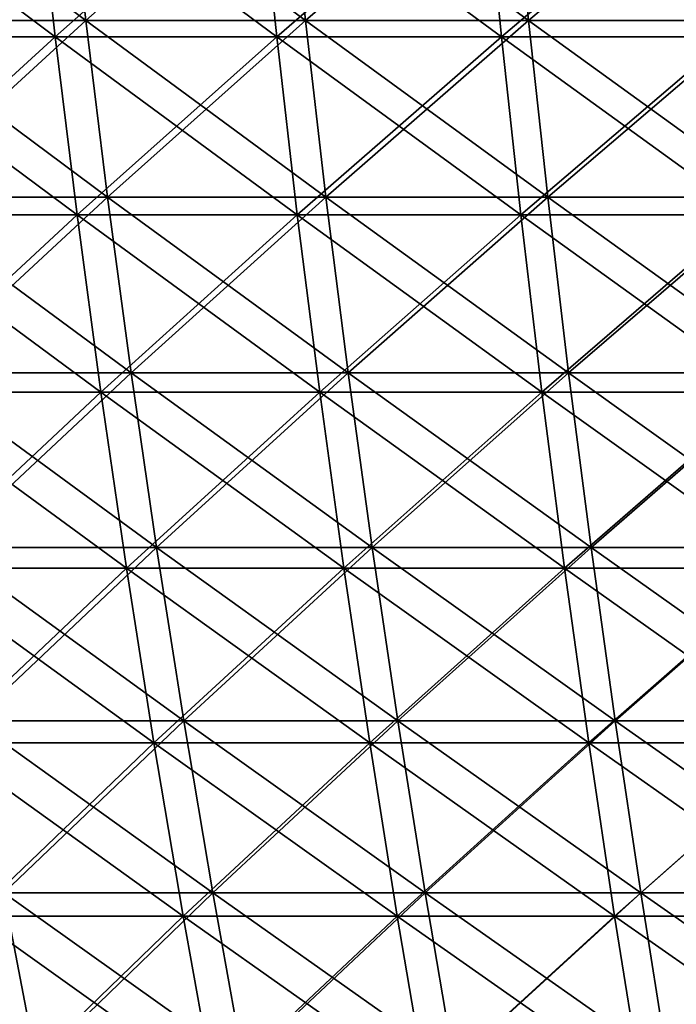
# Model space of a CAD drawing. Header units: millimetres. Extents: x -250 to 250, y -45 to 4150.
# Tile 691 of 805: x -116 to -96, y 4061 to 4090. Entities that reach past the tile are written whole.
import ezdxf

# ---------------------------------------------------------------- set-up
doc = ezdxf.new("R2010")
doc.units = ezdxf.units.MM
doc.header["$LTSCALE"] = 81.481481
for name, color, linetype in [('19', 7, 'CONTINUOUS'), ('20', 7, 'CONTINUOUS'), ('21', 7, 'CONTINUOUS'), ('22', 7, 'CONTINUOUS')]:
    doc.layers.add(name, color=color, linetype=linetype)

msp = doc.modelspace()

# ---------------------------------------------------------------- linework, layer by layer
at = {"layer": '19', "color": 7, "linetype": 'CONTINUOUS'}
for points in [[(-115.4, 4095.227, -214.902), (-121.328, 4089.852, -210.147), (-121.963, 4095.227, -211.246), (-115.4, 4095.227, -214.902)], [(-114.799, 4089.852, -213.784), (-121.328, 4089.852, -210.147), (-115.4, 4095.227, -214.902), (-114.799, 4089.852, -213.784)], [(-108.727, 4095.227, -218.354), (-114.799, 4089.852, -213.784), (-115.4, 4095.227, -214.902), (-108.727, 4095.227, -218.354)], [(-108.161, 4089.852, -217.217), (-114.799, 4089.852, -213.784), (-108.727, 4095.227, -218.354), (-108.161, 4089.852, -217.217)], [(-101.951, 4095.227, -221.598), (-108.161, 4089.852, -217.217), (-108.727, 4095.227, -218.354), (-101.951, 4095.227, -221.598)], [(-101.421, 4089.852, -220.445), (-108.161, 4089.852, -217.217), (-101.951, 4095.227, -221.598), (-101.421, 4089.852, -220.445)], [(-95.079, 4095.227, -224.633), (-101.421, 4089.852, -220.445), (-101.951, 4095.227, -221.598), (-95.079, 4095.227, -224.633)], [(-94.584, 4089.852, -223.464), (-101.421, 4089.852, -220.445), (-95.079, 4095.227, -224.633), (-94.584, 4089.852, -223.464)], [(-114.799, 4089.852, -213.784), (-120.634, 4084.507, -208.945), (-121.328, 4089.852, -210.147), (-114.799, 4089.852, -213.784)], [(-114.143, 4084.507, -212.561), (-120.634, 4084.507, -208.945), (-114.799, 4089.852, -213.784), (-114.143, 4084.507, -212.561)], [(-108.161, 4089.852, -217.217), (-114.143, 4084.507, -212.561), (-114.799, 4089.852, -213.784), (-108.161, 4089.852, -217.217)], [(-107.543, 4084.507, -215.975), (-114.143, 4084.507, -212.561), (-108.161, 4089.852, -217.217), (-107.543, 4084.507, -215.975)], [(-101.421, 4089.852, -220.445), (-107.543, 4084.507, -215.975), (-108.161, 4089.852, -217.217), (-101.421, 4089.852, -220.445)], [(-100.841, 4084.507, -219.184), (-107.543, 4084.507, -215.975), (-101.421, 4089.852, -220.445), (-100.841, 4084.507, -219.184)], [(-94.584, 4089.852, -223.464), (-100.841, 4084.507, -219.184), (-101.421, 4089.852, -220.445), (-94.584, 4089.852, -223.464)], [(-94.043, 4084.507, -222.186), (-100.841, 4084.507, -219.184), (-94.584, 4089.852, -223.464), (-94.043, 4084.507, -222.186)], [(-114.143, 4084.507, -212.561), (-119.882, 4079.194, -207.641), (-120.634, 4084.507, -208.945), (-114.143, 4084.507, -212.561)], [(-113.431, 4079.194, -211.234), (-119.882, 4079.194, -207.641), (-114.143, 4084.507, -212.561), (-113.431, 4079.194, -211.234)], [(-107.543, 4084.507, -215.975), (-113.431, 4079.194, -211.234), (-114.143, 4084.507, -212.561), (-107.543, 4084.507, -215.975)], [(-106.872, 4079.194, -214.627), (-113.431, 4079.194, -211.234), (-107.543, 4084.507, -215.975), (-106.872, 4079.194, -214.627)], [(-100.841, 4084.507, -219.184), (-106.872, 4079.194, -214.627), (-107.543, 4084.507, -215.975), (-100.841, 4084.507, -219.184)], [(-100.212, 4079.194, -217.817), (-106.872, 4079.194, -214.627), (-100.841, 4084.507, -219.184), (-100.212, 4079.194, -217.817)], [(-94.043, 4084.507, -222.186), (-100.212, 4079.194, -217.817), (-100.841, 4084.507, -219.184), (-94.043, 4084.507, -222.186)], [(-93.456, 4079.194, -220.799), (-100.212, 4079.194, -217.817), (-94.043, 4084.507, -222.186), (-93.456, 4079.194, -220.799)], [(-113.431, 4079.194, -211.234), (-119.07, 4073.915, -206.236), (-119.882, 4079.194, -207.641), (-113.431, 4079.194, -211.234)], [(-112.663, 4073.915, -209.805), (-119.07, 4073.915, -206.236), (-113.431, 4079.194, -211.234), (-112.663, 4073.915, -209.805)], [(-106.872, 4079.194, -214.627), (-112.663, 4073.915, -209.805), (-113.431, 4079.194, -211.234), (-106.872, 4079.194, -214.627)], [(-106.149, 4073.915, -213.175), (-112.663, 4073.915, -209.805), (-106.872, 4079.194, -214.627), (-106.149, 4073.915, -213.175)], [(-100.212, 4079.194, -217.817), (-106.149, 4073.915, -213.175), (-106.872, 4079.194, -214.627), (-100.212, 4079.194, -217.817)], [(-99.533, 4073.915, -216.343), (-106.149, 4073.915, -213.175), (-100.212, 4079.194, -217.817), (-99.533, 4073.915, -216.343)], [(-93.456, 4079.194, -220.799), (-99.533, 4073.915, -216.343), (-100.212, 4079.194, -217.817), (-93.456, 4079.194, -220.799)], [(-92.824, 4073.915, -219.305), (-99.533, 4073.915, -216.343), (-93.456, 4079.194, -220.799), (-92.824, 4073.915, -219.305)], [(-112.663, 4073.915, -209.805), (-118.201, 4068.673, -204.73), (-119.07, 4073.915, -206.236), (-112.663, 4073.915, -209.805)], [(-111.84, 4068.673, -208.273), (-118.201, 4068.673, -204.73), (-112.663, 4073.915, -209.805), (-111.84, 4068.673, -208.273)], [(-106.149, 4073.915, -213.175), (-111.84, 4068.673, -208.273), (-112.663, 4073.915, -209.805), (-106.149, 4073.915, -213.175)], [(-105.373, 4068.673, -211.619), (-111.84, 4068.673, -208.273), (-106.149, 4073.915, -213.175), (-105.373, 4068.673, -211.619)], [(-99.533, 4073.915, -216.343), (-105.373, 4068.673, -211.619), (-106.149, 4073.915, -213.175), (-99.533, 4073.915, -216.343)], [(-98.807, 4068.673, -214.763), (-105.373, 4068.673, -211.619), (-99.533, 4073.915, -216.343), (-98.807, 4068.673, -214.763)], [(-92.824, 4073.915, -219.305), (-98.807, 4068.673, -214.763), (-99.533, 4073.915, -216.343), (-92.824, 4073.915, -219.305)], [(-92.146, 4068.673, -217.704), (-98.807, 4068.673, -214.763), (-92.824, 4073.915, -219.305), (-92.146, 4068.673, -217.704)], [(-111.84, 4068.673, -208.273), (-117.274, 4063.471, -203.125), (-118.201, 4068.673, -204.73), (-111.84, 4068.673, -208.273)], [(-110.963, 4063.471, -206.64), (-117.274, 4063.471, -203.125), (-111.84, 4068.673, -208.273), (-110.963, 4063.471, -206.64)], [(-105.373, 4068.673, -211.619), (-110.963, 4063.471, -206.64), (-111.84, 4068.673, -208.273), (-105.373, 4068.673, -211.619)], [(-104.547, 4063.471, -209.959), (-110.963, 4063.471, -206.64), (-105.373, 4068.673, -211.619), (-104.547, 4063.471, -209.959)], [(-98.807, 4068.673, -214.763), (-104.547, 4063.471, -209.959), (-105.373, 4068.673, -211.619), (-98.807, 4068.673, -214.763)], [(-98.032, 4063.471, -213.079), (-104.547, 4063.471, -209.959), (-98.807, 4068.673, -214.763), (-98.032, 4063.471, -213.079)], [(-92.146, 4068.673, -217.704), (-98.032, 4063.471, -213.079), (-98.807, 4068.673, -214.763), (-92.146, 4068.673, -217.704)], [(-91.424, 4063.471, -215.997), (-98.032, 4063.471, -213.079), (-92.146, 4068.673, -217.704), (-91.424, 4063.471, -215.997)], [(-110.963, 4063.471, -206.64), (-116.29, 4058.312, -201.42), (-117.274, 4063.471, -203.125), (-110.963, 4063.471, -206.64)], [(-110.032, 4058.312, -204.905), (-116.29, 4058.312, -201.42), (-110.963, 4063.471, -206.64), (-110.032, 4058.312, -204.905)], [(-104.547, 4063.471, -209.959), (-110.032, 4058.312, -204.905), (-110.963, 4063.471, -206.64), (-104.547, 4063.471, -209.959)], [(-103.67, 4058.312, -208.197), (-110.032, 4058.312, -204.905), (-104.547, 4063.471, -209.959), (-103.67, 4058.312, -208.197)], [(-98.032, 4063.471, -213.079), (-103.67, 4058.312, -208.197), (-104.547, 4063.471, -209.959), (-98.032, 4063.471, -213.079)], [(-97.209, 4058.312, -211.29), (-103.67, 4058.312, -208.197), (-98.032, 4063.471, -213.079), (-97.209, 4058.312, -211.29)], [(-91.424, 4063.471, -215.997), (-97.209, 4058.312, -211.29), (-98.032, 4063.471, -213.079), (-91.424, 4063.471, -215.997)], [(-90.656, 4058.312, -214.184), (-97.209, 4058.312, -211.29), (-91.424, 4063.471, -215.997), (-90.656, 4058.312, -214.184)]]:
    msp.add_3dface(points, dxfattribs=at)
at = {"layer": '20', "color": 7, "linetype": 'CONTINUOUS'}
for points in [[(-121.328, 4089.852, 210.147), (-114.799, 4089.852, 213.784), (-121.963, 4095.227, 211.246), (-121.328, 4089.852, 210.147)], [(-121.963, 4095.227, 211.246), (-114.799, 4089.852, 213.784), (-115.4, 4095.227, 214.902), (-121.963, 4095.227, 211.246)], [(-114.799, 4089.852, 213.784), (-108.161, 4089.852, 217.217), (-115.4, 4095.227, 214.902), (-114.799, 4089.852, 213.784)], [(-115.4, 4095.227, 214.902), (-108.161, 4089.852, 217.217), (-108.727, 4095.227, 218.354), (-115.4, 4095.227, 214.902)], [(-108.161, 4089.852, 217.217), (-101.421, 4089.852, 220.445), (-108.727, 4095.227, 218.354), (-108.161, 4089.852, 217.217)], [(-108.727, 4095.227, 218.354), (-101.421, 4089.852, 220.445), (-101.951, 4095.227, 221.598), (-108.727, 4095.227, 218.354)], [(-101.421, 4089.852, 220.445), (-94.584, 4089.852, 223.464), (-101.951, 4095.227, 221.598), (-101.421, 4089.852, 220.445)], [(-101.951, 4095.227, 221.598), (-94.584, 4089.852, 223.464), (-95.079, 4095.227, 224.633), (-101.951, 4095.227, 221.598)], [(-120.634, 4084.507, 208.945), (-114.143, 4084.507, 212.561), (-121.328, 4089.852, 210.147), (-120.634, 4084.507, 208.945)], [(-121.328, 4089.852, 210.147), (-114.143, 4084.507, 212.561), (-114.799, 4089.852, 213.784), (-121.328, 4089.852, 210.147)], [(-114.143, 4084.507, 212.561), (-107.543, 4084.507, 215.975), (-114.799, 4089.852, 213.784), (-114.143, 4084.507, 212.561)], [(-114.799, 4089.852, 213.784), (-107.543, 4084.507, 215.975), (-108.161, 4089.852, 217.217), (-114.799, 4089.852, 213.784)], [(-107.543, 4084.507, 215.975), (-100.841, 4084.507, 219.184), (-108.161, 4089.852, 217.217), (-107.543, 4084.507, 215.975)], [(-108.161, 4089.852, 217.217), (-100.841, 4084.507, 219.184), (-101.421, 4089.852, 220.445), (-108.161, 4089.852, 217.217)], [(-100.841, 4084.507, 219.184), (-94.043, 4084.507, 222.186), (-101.421, 4089.852, 220.445), (-100.841, 4084.507, 219.184)], [(-101.421, 4089.852, 220.445), (-94.043, 4084.507, 222.186), (-94.584, 4089.852, 223.464), (-101.421, 4089.852, 220.445)], [(-119.882, 4079.194, 207.641), (-113.431, 4079.194, 211.234), (-120.634, 4084.507, 208.945), (-119.882, 4079.194, 207.641)], [(-120.634, 4084.507, 208.945), (-113.431, 4079.194, 211.234), (-114.143, 4084.507, 212.561), (-120.634, 4084.507, 208.945)], [(-113.431, 4079.194, 211.234), (-106.872, 4079.194, 214.627), (-114.143, 4084.507, 212.561), (-113.431, 4079.194, 211.234)], [(-114.143, 4084.507, 212.561), (-106.872, 4079.194, 214.627), (-107.543, 4084.507, 215.975), (-114.143, 4084.507, 212.561)], [(-106.872, 4079.194, 214.627), (-100.212, 4079.194, 217.817), (-107.543, 4084.507, 215.975), (-106.872, 4079.194, 214.627)], [(-107.543, 4084.507, 215.975), (-100.212, 4079.194, 217.817), (-100.841, 4084.507, 219.184), (-107.543, 4084.507, 215.975)], [(-100.212, 4079.194, 217.817), (-93.456, 4079.194, 220.799), (-100.841, 4084.507, 219.184), (-100.212, 4079.194, 217.817)], [(-100.841, 4084.507, 219.184), (-93.456, 4079.194, 220.799), (-94.043, 4084.507, 222.186), (-100.841, 4084.507, 219.184)], [(-119.07, 4073.915, 206.236), (-112.663, 4073.915, 209.805), (-119.882, 4079.194, 207.641), (-119.07, 4073.915, 206.236)], [(-119.882, 4079.194, 207.641), (-112.663, 4073.915, 209.805), (-113.431, 4079.194, 211.234), (-119.882, 4079.194, 207.641)], [(-112.663, 4073.915, 209.805), (-106.149, 4073.915, 213.175), (-113.431, 4079.194, 211.234), (-112.663, 4073.915, 209.805)], [(-113.431, 4079.194, 211.234), (-106.149, 4073.915, 213.175), (-106.872, 4079.194, 214.627), (-113.431, 4079.194, 211.234)], [(-106.149, 4073.915, 213.175), (-99.533, 4073.915, 216.343), (-106.872, 4079.194, 214.627), (-106.149, 4073.915, 213.175)], [(-106.872, 4079.194, 214.627), (-99.533, 4073.915, 216.343), (-100.212, 4079.194, 217.817), (-106.872, 4079.194, 214.627)], [(-99.533, 4073.915, 216.343), (-92.824, 4073.915, 219.305), (-100.212, 4079.194, 217.817), (-99.533, 4073.915, 216.343)], [(-100.212, 4079.194, 217.817), (-92.824, 4073.915, 219.305), (-93.456, 4079.194, 220.799), (-100.212, 4079.194, 217.817)], [(-118.201, 4068.673, 204.73), (-111.84, 4068.673, 208.273), (-119.07, 4073.915, 206.236), (-118.201, 4068.673, 204.73)], [(-119.07, 4073.915, 206.236), (-111.84, 4068.673, 208.273), (-112.663, 4073.915, 209.805), (-119.07, 4073.915, 206.236)], [(-111.84, 4068.673, 208.273), (-105.373, 4068.673, 211.619), (-112.663, 4073.915, 209.805), (-111.84, 4068.673, 208.273)], [(-112.663, 4073.915, 209.805), (-105.373, 4068.673, 211.619), (-106.149, 4073.915, 213.175), (-112.663, 4073.915, 209.805)], [(-105.373, 4068.673, 211.619), (-98.807, 4068.673, 214.763), (-106.149, 4073.915, 213.175), (-105.373, 4068.673, 211.619)], [(-106.149, 4073.915, 213.175), (-98.807, 4068.673, 214.763), (-99.533, 4073.915, 216.343), (-106.149, 4073.915, 213.175)], [(-98.807, 4068.673, 214.763), (-92.146, 4068.673, 217.704), (-99.533, 4073.915, 216.343), (-98.807, 4068.673, 214.763)], [(-99.533, 4073.915, 216.343), (-92.146, 4068.673, 217.704), (-92.824, 4073.915, 219.305), (-99.533, 4073.915, 216.343)], [(-117.274, 4063.471, 203.125), (-110.963, 4063.471, 206.64), (-118.201, 4068.673, 204.73), (-117.274, 4063.471, 203.125)], [(-118.201, 4068.673, 204.73), (-110.963, 4063.471, 206.64), (-111.84, 4068.673, 208.273), (-118.201, 4068.673, 204.73)], [(-110.963, 4063.471, 206.64), (-104.547, 4063.471, 209.959), (-111.84, 4068.673, 208.273), (-110.963, 4063.471, 206.64)], [(-111.84, 4068.673, 208.273), (-104.547, 4063.471, 209.959), (-105.373, 4068.673, 211.619), (-111.84, 4068.673, 208.273)], [(-104.547, 4063.471, 209.959), (-98.032, 4063.471, 213.079), (-105.373, 4068.673, 211.619), (-104.547, 4063.471, 209.959)], [(-105.373, 4068.673, 211.619), (-98.032, 4063.471, 213.079), (-98.807, 4068.673, 214.763), (-105.373, 4068.673, 211.619)], [(-98.032, 4063.471, 213.079), (-91.424, 4063.471, 215.997), (-98.807, 4068.673, 214.763), (-98.032, 4063.471, 213.079)], [(-98.807, 4068.673, 214.763), (-91.424, 4063.471, 215.997), (-92.146, 4068.673, 217.704), (-98.807, 4068.673, 214.763)], [(-116.29, 4058.312, 201.42), (-110.032, 4058.312, 204.905), (-117.274, 4063.471, 203.125), (-116.29, 4058.312, 201.42)], [(-117.274, 4063.471, 203.125), (-110.032, 4058.312, 204.905), (-110.963, 4063.471, 206.64), (-117.274, 4063.471, 203.125)], [(-110.032, 4058.312, 204.905), (-103.67, 4058.312, 208.197), (-110.963, 4063.471, 206.64), (-110.032, 4058.312, 204.905)], [(-110.963, 4063.471, 206.64), (-103.67, 4058.312, 208.197), (-104.547, 4063.471, 209.959), (-110.963, 4063.471, 206.64)], [(-103.67, 4058.312, 208.197), (-97.209, 4058.312, 211.29), (-104.547, 4063.471, 209.959), (-103.67, 4058.312, 208.197)], [(-104.547, 4063.471, 209.959), (-97.209, 4058.312, 211.29), (-98.032, 4063.471, 213.079), (-104.547, 4063.471, 209.959)], [(-97.209, 4058.312, 211.29), (-90.656, 4058.312, 214.184), (-98.032, 4063.471, 213.079), (-97.209, 4058.312, 211.29)], [(-98.032, 4063.471, 213.079), (-90.656, 4058.312, 214.184), (-91.424, 4063.471, 215.997), (-98.032, 4063.471, 213.079)]]:
    msp.add_3dface(points, dxfattribs=at)
at = {"layer": '21', "color": 7, "linetype": 'CONTINUOUS'}
for points in [[(-114.477, 4095.673, 213.184), (-120.359, 4090.342, 208.467), (-120.988, 4095.673, 209.558), (-114.477, 4095.673, 213.184)], [(-113.882, 4090.342, 212.075), (-120.359, 4090.342, 208.467), (-114.477, 4095.673, 213.184), (-113.882, 4090.342, 212.075)], [(-107.858, 4095.673, 216.608), (-113.882, 4090.342, 212.075), (-114.477, 4095.673, 213.184), (-107.858, 4095.673, 216.608)], [(-107.297, 4090.342, 215.481), (-113.882, 4090.342, 212.075), (-107.858, 4095.673, 216.608), (-107.297, 4090.342, 215.481)], [(-101.136, 4095.673, 219.827), (-107.297, 4090.342, 215.481), (-107.858, 4095.673, 216.608), (-101.136, 4095.673, 219.827)], [(-100.61, 4090.342, 218.683), (-107.297, 4090.342, 215.481), (-101.136, 4095.673, 219.827), (-100.61, 4090.342, 218.683)], [(-94.319, 4095.673, 222.837), (-100.61, 4090.342, 218.683), (-101.136, 4095.673, 219.827), (-94.319, 4095.673, 222.837)], [(-93.828, 4090.342, 221.678), (-100.61, 4090.342, 218.683), (-94.319, 4095.673, 222.837), (-93.828, 4090.342, 221.678)], [(-113.882, 4090.342, 212.075), (-119.671, 4085.04, 207.275), (-120.359, 4090.342, 208.467), (-113.882, 4090.342, 212.075)], [(-113.231, 4085.04, 210.862), (-119.671, 4085.04, 207.275), (-113.882, 4090.342, 212.075), (-113.231, 4085.04, 210.862)], [(-107.297, 4090.342, 215.481), (-113.231, 4085.04, 210.862), (-113.882, 4090.342, 212.075), (-107.297, 4090.342, 215.481)], [(-106.684, 4085.04, 214.249), (-113.231, 4085.04, 210.862), (-107.297, 4090.342, 215.481), (-106.684, 4085.04, 214.249)], [(-100.61, 4090.342, 218.683), (-106.684, 4085.04, 214.249), (-107.297, 4090.342, 215.481), (-100.61, 4090.342, 218.683)], [(-100.035, 4085.04, 217.433), (-106.684, 4085.04, 214.249), (-100.61, 4090.342, 218.683), (-100.035, 4085.04, 217.433)], [(-93.828, 4090.342, 221.678), (-100.035, 4085.04, 217.433), (-100.61, 4090.342, 218.683), (-93.828, 4090.342, 221.678)], [(-93.292, 4085.04, 220.411), (-100.035, 4085.04, 217.433), (-93.828, 4090.342, 221.678), (-93.292, 4085.04, 220.411)], [(-113.231, 4085.04, 210.862), (-118.924, 4079.77, 205.982), (-119.671, 4085.04, 207.275), (-113.231, 4085.04, 210.862)], [(-112.524, 4079.77, 209.547), (-118.924, 4079.77, 205.982), (-113.231, 4085.04, 210.862), (-112.524, 4079.77, 209.547)], [(-106.684, 4085.04, 214.249), (-112.524, 4079.77, 209.547), (-113.231, 4085.04, 210.862), (-106.684, 4085.04, 214.249)], [(-106.018, 4079.77, 212.913), (-112.524, 4079.77, 209.547), (-106.684, 4085.04, 214.249), (-106.018, 4079.77, 212.913)], [(-100.035, 4085.04, 217.433), (-106.018, 4079.77, 212.913), (-106.684, 4085.04, 214.249), (-100.035, 4085.04, 217.433)], [(-99.411, 4079.77, 216.077), (-106.018, 4079.77, 212.913), (-100.035, 4085.04, 217.433), (-99.411, 4079.77, 216.077)], [(-93.292, 4085.04, 220.411), (-99.411, 4079.77, 216.077), (-100.035, 4085.04, 217.433), (-93.292, 4085.04, 220.411)], [(-92.71, 4079.77, 219.036), (-99.411, 4079.77, 216.077), (-93.292, 4085.04, 220.411), (-92.71, 4079.77, 219.036)], [(-112.524, 4079.77, 209.547), (-118.119, 4074.534, 204.589), (-118.924, 4079.77, 205.982), (-112.524, 4079.77, 209.547)], [(-111.763, 4074.534, 208.129), (-118.119, 4074.534, 204.589), (-112.524, 4079.77, 209.547), (-111.763, 4074.534, 208.129)], [(-106.018, 4079.77, 212.913), (-111.763, 4074.534, 208.129), (-112.524, 4079.77, 209.547), (-106.018, 4079.77, 212.913)], [(-105.301, 4074.534, 211.472), (-111.763, 4074.534, 208.129), (-106.018, 4079.77, 212.913), (-105.301, 4074.534, 211.472)], [(-99.411, 4079.77, 216.077), (-105.301, 4074.534, 211.472), (-106.018, 4079.77, 212.913), (-99.411, 4079.77, 216.077)], [(-98.738, 4074.534, 214.615), (-105.301, 4074.534, 211.472), (-99.411, 4079.77, 216.077), (-98.738, 4074.534, 214.615)], [(-92.71, 4079.77, 219.036), (-98.738, 4074.534, 214.615), (-99.411, 4079.77, 216.077), (-92.71, 4079.77, 219.036)], [(-92.083, 4074.534, 217.554), (-98.738, 4074.534, 214.615), (-92.71, 4079.77, 219.036), (-92.083, 4074.534, 217.554)], [(-111.763, 4074.534, 208.129), (-117.257, 4069.334, 203.096), (-118.119, 4074.534, 204.589), (-111.763, 4074.534, 208.129)], [(-110.947, 4069.334, 206.61), (-117.257, 4069.334, 203.096), (-111.763, 4074.534, 208.129), (-110.947, 4069.334, 206.61)], [(-105.301, 4074.534, 211.472), (-110.947, 4069.334, 206.61), (-111.763, 4074.534, 208.129), (-105.301, 4074.534, 211.472)], [(-104.532, 4069.334, 209.929), (-110.947, 4069.334, 206.61), (-105.301, 4074.534, 211.472), (-104.532, 4069.334, 209.929)], [(-98.738, 4074.534, 214.615), (-104.532, 4069.334, 209.929), (-105.301, 4074.534, 211.472), (-98.738, 4074.534, 214.615)], [(-98.018, 4069.334, 213.048), (-104.532, 4069.334, 209.929), (-98.738, 4074.534, 214.615), (-98.018, 4069.334, 213.048)], [(-92.083, 4074.534, 217.554), (-98.018, 4069.334, 213.048), (-98.738, 4074.534, 214.615), (-92.083, 4074.534, 217.554)], [(-91.41, 4069.334, 215.966), (-98.018, 4069.334, 213.048), (-92.083, 4074.534, 217.554), (-91.41, 4069.334, 215.966)], [(-110.947, 4069.334, 206.61), (-116.338, 4064.175, 201.503), (-117.257, 4069.334, 203.096), (-110.947, 4069.334, 206.61)], [(-110.077, 4064.175, 204.99), (-116.338, 4064.175, 201.503), (-110.947, 4069.334, 206.61), (-110.077, 4064.175, 204.99)], [(-104.532, 4069.334, 209.929), (-110.077, 4064.175, 204.99), (-110.947, 4069.334, 206.61), (-104.532, 4069.334, 209.929)], [(-103.713, 4064.175, 208.283), (-110.077, 4064.175, 204.99), (-104.532, 4069.334, 209.929), (-103.713, 4064.175, 208.283)], [(-98.018, 4069.334, 213.048), (-103.713, 4064.175, 208.283), (-104.532, 4069.334, 209.929), (-98.018, 4069.334, 213.048)], [(-97.249, 4064.175, 211.378), (-103.713, 4064.175, 208.283), (-98.018, 4069.334, 213.048), (-97.249, 4064.175, 211.378)], [(-91.41, 4069.334, 215.966), (-97.249, 4064.175, 211.378), (-98.018, 4069.334, 213.048), (-91.41, 4069.334, 215.966)], [(-90.694, 4064.175, 214.272), (-97.249, 4064.175, 211.378), (-91.41, 4069.334, 215.966), (-90.694, 4064.175, 214.272)], [(-115.362, 4059.057, 199.812), (-121.46, 4059.057, 196.165), (-116.338, 4064.175, 201.503), (-115.362, 4059.057, 199.812)], [(-110.077, 4064.175, 204.99), (-115.362, 4059.057, 199.812), (-116.338, 4064.175, 201.503), (-110.077, 4064.175, 204.99)], [(-109.154, 4059.057, 203.27), (-115.362, 4059.057, 199.812), (-110.077, 4064.175, 204.99), (-109.154, 4059.057, 203.27)], [(-103.713, 4064.175, 208.283), (-109.154, 4059.057, 203.27), (-110.077, 4064.175, 204.99), (-103.713, 4064.175, 208.283)], [(-102.842, 4059.057, 206.535), (-109.154, 4059.057, 203.27), (-103.713, 4064.175, 208.283), (-102.842, 4059.057, 206.535)], [(-97.249, 4064.175, 211.378), (-102.842, 4059.057, 206.535), (-103.713, 4064.175, 208.283), (-97.249, 4064.175, 211.378)], [(-96.433, 4059.057, 209.604), (-102.842, 4059.057, 206.535), (-97.249, 4064.175, 211.378), (-96.433, 4059.057, 209.604)], [(-90.694, 4064.175, 214.272), (-96.433, 4059.057, 209.604), (-97.249, 4064.175, 211.378), (-90.694, 4064.175, 214.272)], [(-89.933, 4059.057, 212.475), (-96.433, 4059.057, 209.604), (-90.694, 4064.175, 214.272), (-89.933, 4059.057, 212.475)]]:
    msp.add_3dface(points, dxfattribs=at)
at = {"layer": '22', "color": 7, "linetype": 'CONTINUOUS'}
for points in [[(-120.359, 4090.342, -208.467), (-113.882, 4090.342, -212.075), (-120.988, 4095.673, -209.558), (-120.359, 4090.342, -208.467)], [(-120.988, 4095.673, -209.558), (-113.882, 4090.342, -212.075), (-114.477, 4095.673, -213.184), (-120.988, 4095.673, -209.558)], [(-113.882, 4090.342, -212.075), (-107.297, 4090.342, -215.481), (-114.477, 4095.673, -213.184), (-113.882, 4090.342, -212.075)], [(-114.477, 4095.673, -213.184), (-107.297, 4090.342, -215.481), (-107.858, 4095.673, -216.608), (-114.477, 4095.673, -213.184)], [(-107.297, 4090.342, -215.481), (-100.61, 4090.342, -218.683), (-107.858, 4095.673, -216.608), (-107.297, 4090.342, -215.481)], [(-107.858, 4095.673, -216.608), (-100.61, 4090.342, -218.683), (-101.136, 4095.673, -219.827), (-107.858, 4095.673, -216.608)], [(-100.61, 4090.342, -218.683), (-93.828, 4090.342, -221.678), (-101.136, 4095.673, -219.827), (-100.61, 4090.342, -218.683)], [(-101.136, 4095.673, -219.827), (-93.828, 4090.342, -221.678), (-94.319, 4095.673, -222.837), (-101.136, 4095.673, -219.827)], [(-119.671, 4085.04, -207.275), (-113.231, 4085.04, -210.862), (-120.359, 4090.342, -208.467), (-119.671, 4085.04, -207.275)], [(-120.359, 4090.342, -208.467), (-113.231, 4085.04, -210.862), (-113.882, 4090.342, -212.075), (-120.359, 4090.342, -208.467)], [(-113.231, 4085.04, -210.862), (-106.684, 4085.04, -214.249), (-113.882, 4090.342, -212.075), (-113.231, 4085.04, -210.862)], [(-113.882, 4090.342, -212.075), (-106.684, 4085.04, -214.249), (-107.297, 4090.342, -215.481), (-113.882, 4090.342, -212.075)], [(-106.684, 4085.04, -214.249), (-100.035, 4085.04, -217.433), (-107.297, 4090.342, -215.481), (-106.684, 4085.04, -214.249)], [(-107.297, 4090.342, -215.481), (-100.035, 4085.04, -217.433), (-100.61, 4090.342, -218.683), (-107.297, 4090.342, -215.481)], [(-100.035, 4085.04, -217.433), (-93.292, 4085.04, -220.411), (-100.61, 4090.342, -218.683), (-100.035, 4085.04, -217.433)], [(-100.61, 4090.342, -218.683), (-93.292, 4085.04, -220.411), (-93.828, 4090.342, -221.678), (-100.61, 4090.342, -218.683)], [(-118.924, 4079.77, -205.982), (-112.524, 4079.77, -209.547), (-119.671, 4085.04, -207.275), (-118.924, 4079.77, -205.982)], [(-119.671, 4085.04, -207.275), (-112.524, 4079.77, -209.547), (-113.231, 4085.04, -210.862), (-119.671, 4085.04, -207.275)], [(-112.524, 4079.77, -209.547), (-106.018, 4079.77, -212.913), (-113.231, 4085.04, -210.862), (-112.524, 4079.77, -209.547)], [(-113.231, 4085.04, -210.862), (-106.018, 4079.77, -212.913), (-106.684, 4085.04, -214.249), (-113.231, 4085.04, -210.862)], [(-106.018, 4079.77, -212.913), (-99.411, 4079.77, -216.077), (-106.684, 4085.04, -214.249), (-106.018, 4079.77, -212.913)], [(-106.684, 4085.04, -214.249), (-99.411, 4079.77, -216.077), (-100.035, 4085.04, -217.433), (-106.684, 4085.04, -214.249)], [(-99.411, 4079.77, -216.077), (-92.71, 4079.77, -219.036), (-100.035, 4085.04, -217.433), (-99.411, 4079.77, -216.077)], [(-100.035, 4085.04, -217.433), (-92.71, 4079.77, -219.036), (-93.292, 4085.04, -220.411), (-100.035, 4085.04, -217.433)], [(-118.119, 4074.534, -204.589), (-111.763, 4074.534, -208.129), (-118.924, 4079.77, -205.982), (-118.119, 4074.534, -204.589)], [(-118.924, 4079.77, -205.982), (-111.763, 4074.534, -208.129), (-112.524, 4079.77, -209.547), (-118.924, 4079.77, -205.982)], [(-111.763, 4074.534, -208.129), (-105.301, 4074.534, -211.472), (-112.524, 4079.77, -209.547), (-111.763, 4074.534, -208.129)], [(-112.524, 4079.77, -209.547), (-105.301, 4074.534, -211.472), (-106.018, 4079.77, -212.913), (-112.524, 4079.77, -209.547)], [(-105.301, 4074.534, -211.472), (-98.738, 4074.534, -214.615), (-106.018, 4079.77, -212.913), (-105.301, 4074.534, -211.472)], [(-106.018, 4079.77, -212.913), (-98.738, 4074.534, -214.615), (-99.411, 4079.77, -216.077), (-106.018, 4079.77, -212.913)], [(-98.738, 4074.534, -214.615), (-92.083, 4074.534, -217.554), (-99.411, 4079.77, -216.077), (-98.738, 4074.534, -214.615)], [(-99.411, 4079.77, -216.077), (-92.083, 4074.534, -217.554), (-92.71, 4079.77, -219.036), (-99.411, 4079.77, -216.077)], [(-117.257, 4069.334, -203.096), (-110.947, 4069.334, -206.61), (-118.119, 4074.534, -204.589), (-117.257, 4069.334, -203.096)], [(-118.119, 4074.534, -204.589), (-110.947, 4069.334, -206.61), (-111.763, 4074.534, -208.129), (-118.119, 4074.534, -204.589)], [(-110.947, 4069.334, -206.61), (-104.532, 4069.334, -209.929), (-111.763, 4074.534, -208.129), (-110.947, 4069.334, -206.61)], [(-111.763, 4074.534, -208.129), (-104.532, 4069.334, -209.929), (-105.301, 4074.534, -211.472), (-111.763, 4074.534, -208.129)], [(-104.532, 4069.334, -209.929), (-98.018, 4069.334, -213.048), (-105.301, 4074.534, -211.472), (-104.532, 4069.334, -209.929)], [(-105.301, 4074.534, -211.472), (-98.018, 4069.334, -213.048), (-98.738, 4074.534, -214.615), (-105.301, 4074.534, -211.472)], [(-98.018, 4069.334, -213.048), (-91.41, 4069.334, -215.966), (-98.738, 4074.534, -214.615), (-98.018, 4069.334, -213.048)], [(-98.738, 4074.534, -214.615), (-91.41, 4069.334, -215.966), (-92.083, 4074.534, -217.554), (-98.738, 4074.534, -214.615)], [(-116.338, 4064.175, -201.503), (-110.077, 4064.175, -204.99), (-117.257, 4069.334, -203.096), (-116.338, 4064.175, -201.503)], [(-117.257, 4069.334, -203.096), (-110.077, 4064.175, -204.99), (-110.947, 4069.334, -206.61), (-117.257, 4069.334, -203.096)], [(-110.077, 4064.175, -204.99), (-103.713, 4064.175, -208.283), (-110.947, 4069.334, -206.61), (-110.077, 4064.175, -204.99)], [(-110.947, 4069.334, -206.61), (-103.713, 4064.175, -208.283), (-104.532, 4069.334, -209.929), (-110.947, 4069.334, -206.61)], [(-103.713, 4064.175, -208.283), (-97.249, 4064.175, -211.378), (-104.532, 4069.334, -209.929), (-103.713, 4064.175, -208.283)], [(-104.532, 4069.334, -209.929), (-97.249, 4064.175, -211.378), (-98.018, 4069.334, -213.048), (-104.532, 4069.334, -209.929)], [(-97.249, 4064.175, -211.378), (-90.694, 4064.175, -214.272), (-98.018, 4069.334, -213.048), (-97.249, 4064.175, -211.378)], [(-98.018, 4069.334, -213.048), (-90.694, 4064.175, -214.272), (-91.41, 4069.334, -215.966), (-98.018, 4069.334, -213.048)], [(-121.46, 4059.057, -196.165), (-115.362, 4059.057, -199.812), (-122.488, 4064.175, -197.825), (-121.46, 4059.057, -196.165)], [(-122.488, 4064.175, -197.825), (-115.362, 4059.057, -199.812), (-116.338, 4064.175, -201.503), (-122.488, 4064.175, -197.825)], [(-115.362, 4059.057, -199.812), (-109.154, 4059.057, -203.27), (-116.338, 4064.175, -201.503), (-115.362, 4059.057, -199.812)], [(-116.338, 4064.175, -201.503), (-109.154, 4059.057, -203.27), (-110.077, 4064.175, -204.99), (-116.338, 4064.175, -201.503)], [(-109.154, 4059.057, -203.27), (-102.842, 4059.057, -206.535), (-110.077, 4064.175, -204.99), (-109.154, 4059.057, -203.27)], [(-110.077, 4064.175, -204.99), (-102.842, 4059.057, -206.535), (-103.713, 4064.175, -208.283), (-110.077, 4064.175, -204.99)], [(-102.842, 4059.057, -206.535), (-96.433, 4059.057, -209.604), (-103.713, 4064.175, -208.283), (-102.842, 4059.057, -206.535)], [(-103.713, 4064.175, -208.283), (-96.433, 4059.057, -209.604), (-97.249, 4064.175, -211.378), (-103.713, 4064.175, -208.283)], [(-96.433, 4059.057, -209.604), (-89.933, 4059.057, -212.475), (-97.249, 4064.175, -211.378), (-96.433, 4059.057, -209.604)], [(-97.249, 4064.175, -211.378), (-89.933, 4059.057, -212.475), (-90.694, 4064.175, -214.272), (-97.249, 4064.175, -211.378)]]:
    msp.add_3dface(points, dxfattribs=at)

doc.saveas('drawing.dxf')
